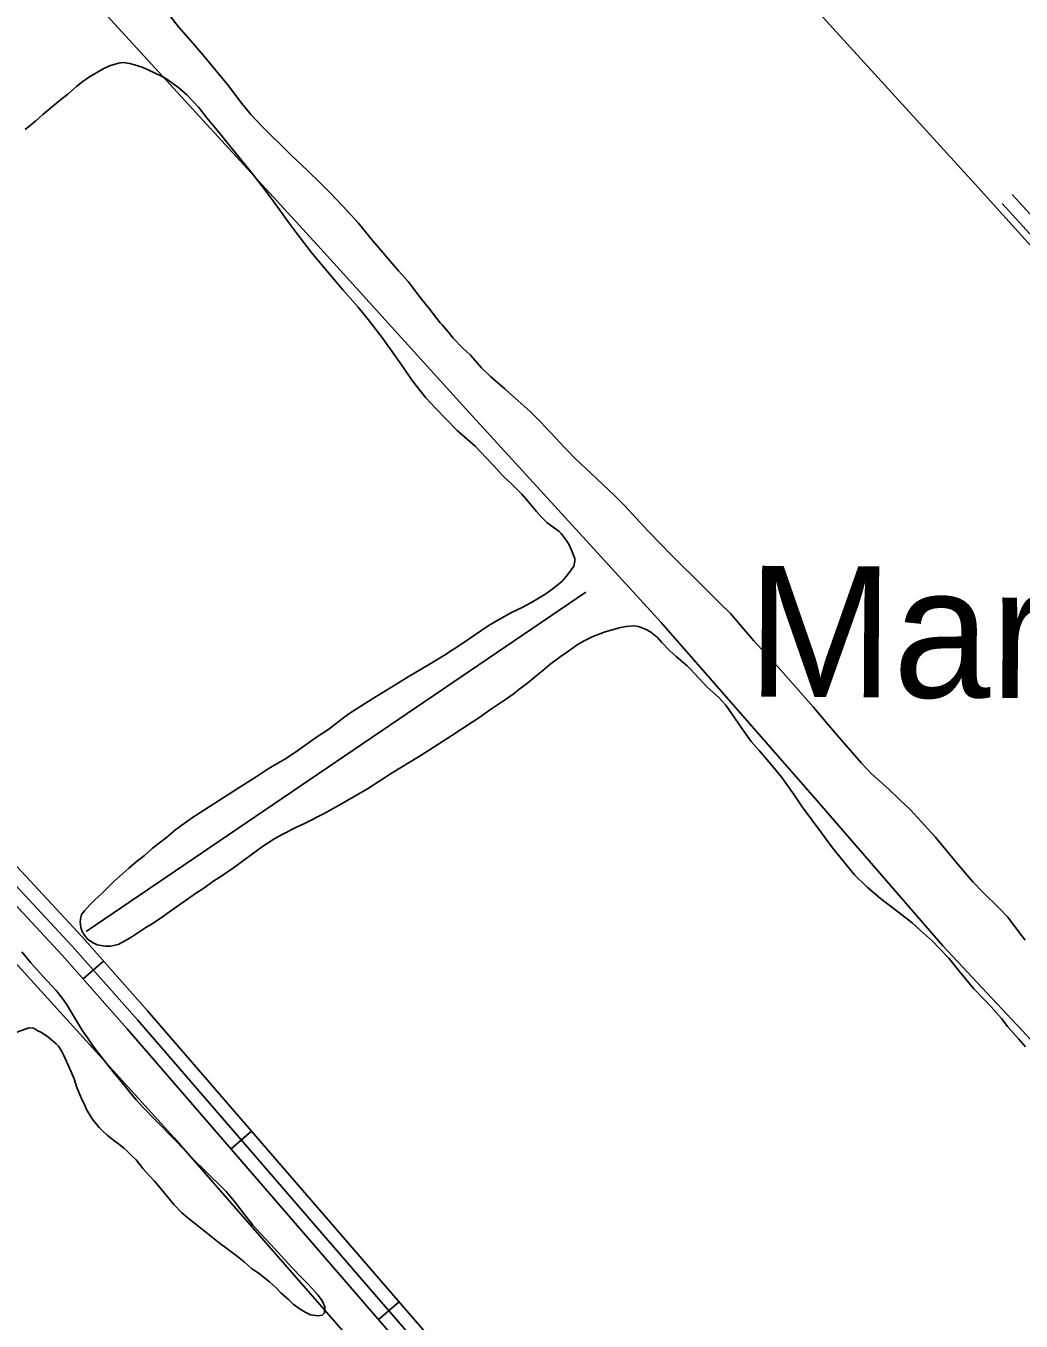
# Model space of a CAD drawing. Extents: x 3392644 to 3430565, y 576657 to 602123.
# Drawn here: x 3397988 to 3399091, y 595618 to 597053 of the extents above; entities that cross this region are included whole.
import ezdxf

# ---------------------------------------------------------------- set-up
doc = ezdxf.new("R2010")
doc.units = 0
for name, color, linetype in [('V-ROAD-CNTR', 7, 'Continuous'), ('V-SITE-VEGE', 7, 'Continuous'), ('V-TOPO-GNAM-IDEN', 7, 'Continuous'), ('V-TOPO-SHOR', 7, 'Continuous')]:
    doc.layers.add(name, color=color, linetype=linetype)

msp = doc.modelspace()

# ---------------------------------------------------------------- linework, layer by layer
at = {"layer": 'V-ROAD-CNTR'}
for p, q in [((3398051.1, 595996.9), (3398073.6, 596016.7)), ((3398215.1, 595808.4), (3398237.8, 595828)), ((3398378.5, 595619.2), (3398401.2, 595638.8))]:
    msp.add_line(p, q, dxfattribs=at)
for points in [[(3399087.7, 594844.3), (3398122.5, 595961.4), (3398050, 596043.4), (3396977.5, 597198.4), (3396726.6, 597467.1)], [(3399076.3, 594834.5), (3398111.2, 595951.5), (3398038.9, 596033.3), (3396966.5, 597188.2), (3396726.7, 597445.1)], [(3399065, 594824.7), (3398099.9, 595941.6), (3398027.8, 596023.3), (3396955.5, 597178), (3396726.8, 597423)], [(3400317.1, 596045.6), (3399694, 596758.3), (3399683.9, 596768.6), (3399680.9, 596768.6), (3399664.7, 596760.5), (3399375.9, 596596.6), (3399356.5, 596592.3), (3399327.8, 596594.7), (3399298.3, 596605.6), (3399069.5, 596856.5)], [(3400328.4, 596055.5), (3399705, 596768.6), (3399690.3, 596783.5), (3399677.5, 596783.7), (3399657.6, 596773.8), (3399370.4, 596610.8), (3399355.5, 596607.4), (3399331.1, 596609.5), (3399306.9, 596618.4), (3399080.6, 596866.6)]]:
    msp.add_lwpolyline(points, dxfattribs=at)
at = {"layer": 'V-SITE-VEGE'}
for p, q in [((3398147.7, 597063.8), (3398156.8, 597052.2)), ((3398156.8, 597052.2), (3398173.1, 597033.7)), ((3398173.1, 597033.7), (3398184.2, 597020.7)), ((3398184.2, 597020.7), (3398210.9, 596988.3)), ((3398073.2, 597005.9), (3398058, 596996.9)), ((3398080.1, 597009), (3398073.2, 597005.9)), ((3398090.3, 597011.9), (3398080.1, 597009)), ((3398095.6, 597012.7), (3398090.3, 597011.9)), ((3398102.7, 597011.7), (3398095.6, 597012.7)), ((3398108, 597010.3), (3398102.7, 597011.7)), ((3398116.4, 597007.4), (3398108, 597010.3)), ((3398123.9, 597004.4), (3398116.4, 597007.4)), ((3398137.9, 596997.6), (3398123.9, 597004.4)), ((3398043.6, 596986), (3398034, 596977.8)), ((3398049.7, 596990.8), (3398043.6, 596986)), ((3398058, 596996.9), (3398049.7, 596990.8)), ((3398142.8, 596994.9), (3398137.9, 596997.6)), ((3398157.3, 596984.6), (3398142.8, 596994.9)), ((3398210.9, 596988.3), (3398226.8, 596967.4)), ((3398025.8, 596971.3), (3398006.4, 596955)), ((3398034, 596977.8), (3398025.8, 596971.3)), ((3398166.1, 596976.9), (3398157.3, 596984.6)), ((3398179.1, 596963), (3398166.1, 596976.9)), ((3398187.6, 596951.9), (3398179.1, 596963)), ((3398226.8, 596967.4), (3398237.4, 596954.8)), ((3397998.8, 596948.2), (3397986.8, 596938.3)), ((3398006.4, 596955), (3397998.8, 596948.2)), ((3398201.5, 596935.5), (3398187.6, 596951.9)), ((3398237.4, 596954.8), (3398249.6, 596941.8)), ((3398210.4, 596924.3), (3398201.5, 596935.5)), ((3398249.6, 596941.8), (3398280.8, 596910.7)), ((3398235.9, 596893), (3398210.4, 596924.3)), ((3398280.8, 596910.7), (3398300, 596892.5)), ((3398251.7, 596872.8), (3398235.9, 596893)), ((3398300, 596892.5), (3398313.7, 596879.3)), ((3398262.4, 596858.4), (3398251.7, 596872.8)), ((3398313.7, 596879.3), (3398325.8, 596867.1)), ((3398278.1, 596836.1), (3398262.4, 596858.4)), ((3398325.8, 596867.1), (3398344.2, 596848)), ((3398344.2, 596848), (3398355.9, 596835)), ((3398288.3, 596823), (3398278.1, 596836.1)), ((3398355.9, 596835), (3398372.2, 596815)), ((3398303.8, 596802.4), (3398288.3, 596823)), ((3398372.2, 596815), (3398400.7, 596781.8)), ((3398309.4, 596795.9), (3398303.8, 596802.4)), ((3398327, 596774.8), (3398309.4, 596795.9)), ((3398339, 596760.7), (3398327, 596774.8)), ((3398400.7, 596781.8), (3398411.1, 596769.8)), ((3398355.7, 596741.4), (3398339, 596760.7)), ((3398411.1, 596769.8), (3398425, 596751.7)), ((3398366.8, 596727.7), (3398355.7, 596741.4)), ((3398425, 596751.7), (3398434.6, 596740.1)), ((3398382, 596708.1), (3398366.8, 596727.7)), ((3398434.6, 596740.1), (3398446.8, 596724.1)), ((3398446.8, 596724.1), (3398449.1, 596722)), ((3398449.1, 596722), (3398455.7, 596714.2)), ((3398455.7, 596714.2), (3398461.1, 596707.3)), ((3398391.4, 596695.3), (3398382, 596708.1)), ((3398461.1, 596707.3), (3398471.9, 596696.1)), ((3398406.4, 596673.8), (3398391.4, 596695.3)), ((3398471.9, 596696.1), (3398480.2, 596688.2)), ((3398480.2, 596688.2), (3398492.7, 596674.1)), ((3398415.6, 596660.1), (3398406.4, 596673.8)), ((3398492.7, 596674.1), (3398502.5, 596664.7)), ((3398431, 596641.2), (3398415.6, 596660.1)), ((3398502.5, 596664.7), (3398518.5, 596651.1)), ((3398441.2, 596629.8), (3398431, 596641.2)), ((3398518.5, 596651.1), (3398529.5, 596641.2)), ((3398529.5, 596641.2), (3398546.8, 596625.5)), ((3398465.7, 596604.8), (3398441.2, 596629.8)), ((3398546.8, 596625.5), (3398557.8, 596614.6)), ((3398557.8, 596614.6), (3398574.5, 596596.7)), ((3398485.6, 596587.5), (3398465.7, 596604.8)), ((3398497.7, 596574.4), (3398485.6, 596587.5)), ((3398574.5, 596596.7), (3398585.2, 596585.2)), ((3398585.2, 596585.2), (3398596.4, 596573.6)), ((3398505.8, 596566), (3398497.7, 596574.4)), ((3398596.4, 596573.6), (3398613.7, 596557.5)), ((3398517, 596553.8), (3398505.8, 596566)), ((3398613.7, 596557.5), (3398640.3, 596532.4)), ((3398525.5, 596545.9), (3398517, 596553.8)), ((3398537.4, 596534.3), (3398525.5, 596545.9)), ((3398544.3, 596526.1), (3398537.4, 596534.3)), ((3398553.5, 596515), (3398544.3, 596526.1)), ((3398640.3, 596532.4), (3398651, 596521.7)), ((3398559.1, 596508.9), (3398553.5, 596515)), ((3398651, 596521.7), (3398676.8, 596493.7)), ((3398564.9, 596503), (3398559.1, 596508.9)), ((3398578.5, 596493), (3398564.9, 596503)), ((3398580.7, 596490.5), (3398578.5, 596493)), ((3398586.4, 596483.1), (3398580.7, 596490.5)), ((3398589.2, 596478.7), (3398586.4, 596483.1)), ((3398676.8, 596493.7), (3398692.1, 596478)), ((3398592.3, 596472.3), (3398589.2, 596478.7)), ((3398596, 596463), (3398592.3, 596472.3)), ((3398692.1, 596478), (3398701.9, 596467.7)), ((3398592, 596450.4), (3398594.7, 596454.3)), ((3398594.7, 596454.3), (3398596.1, 596459.8)), ((3398596.1, 596459.8), (3398596, 596463)), ((3398701.9, 596467.7), (3398713, 596456.6)), ((3398713, 596456.6), (3398729.4, 596440.6)), ((3398581.5, 596437.4), (3398586.6, 596443.3)), ((3398586.6, 596443.3), (3398592, 596450.4)), ((3398729.4, 596440.6), (3398740.7, 596429.3)), ((3398563.8, 596423.7), (3398571.9, 596429.6)), ((3398571.9, 596429.6), (3398581.5, 596437.4)), ((3398740.7, 596429.3), (3398757.5, 596412.7)), ((3398538.3, 596409), (3398548.9, 596415)), ((3398548.9, 596415), (3398563.8, 596423.7)), ((3398757.5, 596412.7), (3398768.4, 596401.8)), ((3398510.6, 596394.7), (3398526.4, 596403.5)), ((3398526.4, 596403.5), (3398538.3, 596409)), ((3398768.4, 596401.8), (3398779, 596389.8)), ((3398472, 596369.2), (3398500, 596388.4)), ((3398500, 596388.4), (3398510.6, 596394.7)), ((3398646.7, 596386.5), (3398629.5, 596381.7)), ((3398652.7, 596387.6), (3398646.7, 596386.5)), ((3398661.4, 596388.4), (3398652.7, 596387.6)), ((3398666.5, 596387.6), (3398661.4, 596388.4)), ((3398675.1, 596384.1), (3398666.5, 596387.6)), ((3398680.3, 596381.2), (3398675.1, 596384.1)), ((3398779, 596389.8), (3398794.2, 596371.7)), ((3398451.5, 596355.9), (3398472, 596369.2)), ((3398605.6, 596371.3), (3398598.6, 596367.4)), ((3398616, 596376.4), (3398605.6, 596371.3)), ((3398629.5, 596381.7), (3398616, 596376.4)), ((3398687.6, 596375.4), (3398680.3, 596381.2)), ((3398692.4, 596369.9), (3398687.6, 596375.4)), ((3398701.3, 596360.7), (3398692.4, 596369.9)), ((3398794.2, 596371.7), (3398821.3, 596342.3)), ((3398435.7, 596346.2), (3398451.5, 596355.9)), ((3398579.9, 596354.1), (3398568.3, 596345.4)), ((3398587.7, 596359.5), (3398579.9, 596354.1)), ((3398598.6, 596367.4), (3398587.7, 596359.5)), ((3398708.4, 596354.2), (3398701.3, 596360.7)), ((3398720.5, 596343.9), (3398708.4, 596354.2)), ((3398411.4, 596331.8), (3398435.7, 596346.2)), ((3398568.3, 596345.4), (3398560.5, 596338.8)), ((3398724.2, 596340.4), (3398720.5, 596343.9)), ((3398742.8, 596320.4), (3398724.2, 596340.4)), ((3398821.3, 596342.3), (3398860.2, 596298.6)), ((3398397.7, 596323.1), (3398411.4, 596331.8)), ((3398550.4, 596330.6), (3398543.7, 596324.7)), ((3398560.5, 596338.8), (3398550.4, 596330.6)), ((3398370.9, 596307.1), (3398377.6, 596311.2)), ((3398377.6, 596311.2), (3398397.7, 596323.1)), ((3398527.5, 596312.7), (3398520.3, 596307.5)), ((3398534, 596317.8), (3398527.5, 596312.7)), ((3398543.7, 596324.7), (3398534, 596317.8)), ((3398755.1, 596309.1), (3398742.8, 596320.4)), ((3398346.6, 596291.6), (3398370.9, 596307.1)), ((3398509.1, 596299.9), (3398501.3, 596294.9)), ((3398520.3, 596307.5), (3398509.1, 596299.9)), ((3398763.2, 596300.5), (3398755.1, 596309.1)), ((3398783.4, 596271.4), (3398763.2, 596300.5)), ((3398860.2, 596298.6), (3398875.8, 596280.1)), ((3398323.5, 596273.9), (3398341.4, 596287.6)), ((3398341.4, 596287.6), (3398346.6, 596291.6)), ((3398490.6, 596287.2), (3398482.1, 596281.6)), ((3398501.3, 596294.9), (3398490.6, 596287.2)), ((3398309.8, 596264.8), (3398323.5, 596273.9)), ((3398482.1, 596281.6), (3398459.6, 596266.7)), ((3398791.5, 596260.2), (3398783.4, 596271.4)), ((3398875.8, 596280.1), (3398886.2, 596267.5)), ((3398886.2, 596267.5), (3398913.8, 596236.2)), ((3398289.1, 596250.1), (3398309.8, 596264.8)), ((3398459.6, 596266.7), (3398433.8, 596250.1)), ((3398800.4, 596249.9), (3398791.5, 596260.2)), ((3398256, 596229.6), (3398276.4, 596241.6)), ((3398276.4, 596241.6), (3398289.1, 596250.1)), ((3398422.6, 596243.1), (3398393.5, 596225.2)), ((3398433.8, 596250.1), (3398422.6, 596243.1)), ((3398815.4, 596232.3), (3398800.4, 596249.9)), ((3398242.7, 596220.8), (3398256, 596229.6)), ((3398393.5, 596225.2), (3398366.1, 596207.7)), ((3398825.2, 596220.1), (3398815.4, 596232.3)), ((3398913.8, 596236.2), (3398924.9, 596224.4)), ((3398924.9, 596224.4), (3398943.9, 596207.4)), ((3398221.8, 596207.5), (3398242.7, 596220.8)), ((3398839.1, 596201.1), (3398825.2, 596220.1)), ((3398185.7, 596184.4), (3398207.2, 596198.5)), ((3398207.2, 596198.5), (3398221.8, 596207.5)), ((3398366.1, 596207.7), (3398334.8, 596189.5)), ((3398847.9, 596187.6), (3398839.1, 596201.1)), ((3398943.9, 596207.4), (3398956, 596195.5)), ((3398172.2, 596175.8), (3398185.7, 596184.4)), ((3398334.8, 596189.5), (3398318.1, 596180.3)), ((3398869.4, 596158.7), (3398847.9, 596187.6)), ((3398956, 596195.5), (3398967.9, 596184.4)), ((3398967.9, 596184.4), (3398995.2, 596154.3)), ((3398153.7, 596162.5), (3398172.2, 596175.8)), ((3398297.2, 596169.5), (3398286.6, 596164.6)), ((3398318.1, 596180.3), (3398297.2, 596169.5)), ((3398127.8, 596141.7), (3398143.4, 596153.8)), ((3398143.4, 596153.8), (3398153.7, 596162.5)), ((3398272.2, 596157.4), (3398263.4, 596152.5)), ((3398286.6, 596164.6), (3398272.2, 596157.4)), ((3398881.4, 596142.3), (3398869.4, 596158.7)), ((3398995.2, 596154.3), (3399011.3, 596135.2)), ((3398118.9, 596133.8), (3398127.8, 596141.7)), ((3398249.9, 596143.6), (3398217.6, 596120.1)), ((3398263.4, 596152.5), (3398249.9, 596143.6)), ((3398906, 596112.2), (3398881.4, 596142.3)), ((3398101.7, 596119.7), (3398109.7, 596126.5)), ((3398109.7, 596126.5), (3398118.9, 596133.8)), ((3399011.3, 596135.2), (3399022, 596122.2)), ((3398085.1, 596104.8), (3398091.6, 596110.8)), ((3398091.6, 596110.8), (3398101.7, 596119.7)), ((3398204.6, 596111.1), (3398195.9, 596105.7)), ((3398217.6, 596120.1), (3398204.6, 596111.1)), ((3398920, 596098.6), (3398906, 596112.2)), ((3399022, 596122.2), (3399037.6, 596104.1)), ((3398071.7, 596091.5), (3398085.1, 596104.8)), ((3398183.7, 596096.9), (3398175.7, 596091.5)), ((3398195.9, 596105.7), (3398183.7, 596096.9)), ((3398934.9, 596086), (3398920, 596098.6)), ((3399037.6, 596104.1), (3399048.4, 596092.7)), ((3398058.6, 596079), (3398063.7, 596084)), ((3398063.7, 596084), (3398071.7, 596091.5)), ((3398166.8, 596085.2), (3398154.6, 596076.9)), ((3398175.7, 596091.5), (3398166.8, 596085.2)), ((3398955.2, 596070.6), (3398934.9, 596086)), ((3399048.4, 596092.7), (3399065.3, 596076.4)), ((3398048, 596063.2), (3398049.4, 596068.4)), ((3398049.4, 596068.4), (3398052.4, 596072.3)), ((3398052.4, 596072.3), (3398058.6, 596079)), ((3398146.8, 596071.4), (3398139, 596065.8)), ((3398154.6, 596076.9), (3398146.8, 596071.4)), ((3398969.9, 596058.9), (3398955.2, 596070.6)), ((3399065.3, 596076.4), (3399075.7, 596065.5)), ((3398047.9, 596060), (3398048, 596063.2)), ((3398048.4, 596053.9), (3398047.9, 596060)), ((3398049.9, 596049.6), (3398048.4, 596053.9)), ((3398120.4, 596053.7), (3398105, 596043.5)), ((3398127.6, 596058.1), (3398120.4, 596053.7)), ((3398139, 596065.8), (3398127.6, 596058.1)), ((3398979, 596050.7), (3398969.9, 596058.9)), ((3399075.7, 596065.5), (3399087.7, 596049.5)), ((3398052.6, 596045.2), (3398049.9, 596049.6)), ((3398055.8, 596041), (3398052.6, 596045.2)), ((3398062.1, 596036.8), (3398055.8, 596041)), ((3398095.5, 596038), (3398089.8, 596035.1)), ((3398105, 596043.5), (3398095.5, 596038)), ((3398992.2, 596038.6), (3398979, 596050.7)), ((3398999.7, 596031), (3398992.2, 596038.6)), ((3399087.7, 596049.5), (3399095.1, 596039.8)), ((3397983.2, 596027), (3397993.2, 596014.8)), ((3398066.6, 596034.6), (3398062.1, 596036.8)), ((3398075.4, 596033.2), (3398066.6, 596034.6)), ((3398081.5, 596033.3), (3398075.4, 596033.2)), ((3398089.8, 596035.1), (3398081.5, 596033.3)), ((3399010.6, 596019.9), (3398999.7, 596031)), ((3397993.2, 596014.8), (3398006.4, 595999.9)), ((3399016.5, 596012.5), (3399010.6, 596019.9)), ((3399022.1, 596005.1), (3399016.5, 596012.5)), ((3398006.4, 595999.9), (3398021.1, 595984)), ((3399038, 595986), (3399022.1, 596005.1)), ((3398021.1, 595984), (3398028.3, 595975.1)), ((3399049.5, 595974), (3399038, 595986)), ((3398028.3, 595975.1), (3398032.5, 595968.8)), ((3398032.5, 595968.8), (3398041.4, 595954.2)), ((3399057.5, 595965.9), (3399049.5, 595974)), ((3398041.4, 595954.2), (3398050.4, 595939.2)), ((3399068.8, 595953), (3399057.5, 595965.9)), ((3399075.9, 595943.8), (3399068.8, 595953)), ((3397988.1, 595941.4), (3397976.3, 595937.6)), ((3397991.1, 595942.6), (3397988.1, 595941.4)), ((3397995.6, 595942.2), (3397991.1, 595942.6)), ((3397997.7, 595941.4), (3397995.6, 595942.2)), ((3398001, 595939.5), (3397997.7, 595941.4)), ((3398004.2, 595937.9), (3398001, 595939.5)), ((3398009.4, 595934.5), (3398004.2, 595937.9)), ((3398050.4, 595939.2), (3398057, 595930)), ((3399087.7, 595930.5), (3399075.9, 595943.8)), ((3398013, 595932), (3398009.4, 595934.5)), ((3398016, 595929.3), (3398013, 595932)), ((3398021.2, 595925.1), (3398016, 595929.3)), ((3398023.6, 595922.2), (3398021.2, 595925.1)), ((3398057, 595930), (3398061.3, 595923.4)), ((3398061.3, 595923.4), (3398066.5, 595916.5)), ((3399095.3, 595921.5), (3399087.7, 595930.5)), ((3398027.1, 595917.1), (3398023.6, 595922.2)), ((3398029.3, 595912.9), (3398027.1, 595917.1)), ((3398035, 595900.6), (3398029.3, 595912.9)), ((3398066.5, 595916.5), (3398084.4, 595893.7)), ((3398041, 595886), (3398035, 595900.6)), ((3398043.9, 595876.5), (3398041, 595886)), ((3398084.4, 595893.7), (3398093.3, 595883.2)), ((3398093.3, 595883.2), (3398099.4, 595875.4)), ((3398049.3, 595864.2), (3398043.9, 595876.5)), ((3398099.4, 595875.4), (3398109.8, 595863)), ((3398052.8, 595856.4), (3398049.3, 595864.2)), ((3398055.2, 595851.3), (3398052.8, 595856.4)), ((3398057.6, 595847.3), (3398055.2, 595851.3)), ((3398109.8, 595863), (3398117.6, 595854.4)), ((3398117.6, 595854.4), (3398131, 595840.8)), ((3398061.1, 595841.8), (3398057.6, 595847.3)), ((3398064.2, 595838.2), (3398061.1, 595841.8)), ((3398068.7, 595832.1), (3398064.2, 595838.2)), ((3398131, 595840.8), (3398154, 595817)), ((3398072.4, 595828.3), (3398068.7, 595832.1)), ((3398077.6, 595823.5), (3398072.4, 595828.3)), ((3398081.3, 595820.6), (3398077.6, 595823.5)), ((3398086.5, 595816.8), (3398081.3, 595820.6)), ((3398090.1, 595813.9), (3398086.5, 595816.8)), ((3398096.2, 595809.3), (3398090.1, 595813.9)), ((3398099.6, 595806.4), (3398096.2, 595809.3)), ((3398154, 595817), (3398175.5, 595794.4)), ((3398105, 595800.7), (3398099.6, 595806.4)), ((3398109.8, 595796.3), (3398105, 595800.7)), ((3398117.2, 595786.8), (3398109.8, 595796.3)), ((3398175.5, 595794.4), (3398184.6, 595785.8)), ((3398120.2, 595783.3), (3398117.2, 595786.8)), ((3398130, 595772.8), (3398120.2, 595783.3)), ((3398184.6, 595785.8), (3398209.5, 595761.4)), ((3398136.5, 595765.2), (3398130, 595772.8)), ((3398151.5, 595746.7), (3398136.5, 595765.2)), ((3398209.5, 595761.4), (3398218.6, 595750.5)), ((3398160.6, 595737.4), (3398151.5, 595746.7)), ((3398167.5, 595731.6), (3398160.6, 595737.4)), ((3398218.6, 595750.5), (3398239.2, 595724)), ((3398179.6, 595722.2), (3398167.5, 595731.6)), ((3398201.8, 595704.4), (3398179.6, 595722.2)), ((3398239.2, 595724), (3398247.5, 595714.5)), ((3398247.5, 595714.5), (3398259.2, 595702.3)), ((3398210.2, 595697.9), (3398201.8, 595704.4)), ((3398222.3, 595689), (3398210.2, 595697.9)), ((3398259.2, 595702.3), (3398282.6, 595676.7)), ((3398229.5, 595683.3), (3398222.3, 595689)), ((3398237.7, 595676), (3398229.5, 595683.3)), ((3398240, 595674.3), (3398237.7, 595676)), ((3398246.3, 595670.4), (3398240, 595674.3)), ((3398252.5, 595665.2), (3398246.3, 595670.4)), ((3398257.5, 595661.2), (3398252.5, 595665.2)), ((3398282.6, 595676.7), (3398293.2, 595665.8)), ((3398293.2, 595665.8), (3398300.6, 595658.5)), ((3398264.9, 595654.3), (3398257.5, 595661.2)), ((3398270.3, 595648.8), (3398264.9, 595654.3)), ((3398300.6, 595658.5), (3398311, 595646.7)), ((3398278.9, 595641.1), (3398270.3, 595648.8)), ((3398283.7, 595636.4), (3398278.9, 595641.1)), ((3398291.7, 595630.8), (3398283.7, 595636.4)), ((3398311, 595646.7), (3398316, 595639.9)), ((3398316, 595639.9), (3398319.1, 595633.4)), ((3398297.3, 595627.3), (3398291.7, 595630.8)), ((3398303.1, 595624.6), (3398297.3, 595627.3)), ((3398311.8, 595623.3), (3398303.1, 595624.6)), ((3398315.9, 595624.2), (3398311.8, 595623.3)), ((3398318.6, 595626.8), (3398315.9, 595624.2)), ((3398319.1, 595633.4), (3398318.6, 595626.8))]:
    msp.add_line(p, q, dxfattribs=at)
at = {"layer": 'V-TOPO-SHOR'}
msp.add_line((3398054.4, 596049.6), (3398608.2, 596425.7), dxfattribs=at)
for points in [[(3398722.5, 595266.6), (3398840.3, 595346.3), (3399014.1, 595460.2), (3399158.4, 595552.5), (3399318.9, 595664.3), (3399325.1, 595673), (3399324.5, 595684.4), (3399313.6, 595705.1), (3399118.2, 595911.4), (3399003.8, 596033.4), (3398864.5, 596194.3), (3398691.7, 596391.9), (3398478.9, 596624.7), (3398310.9, 596810.3), (3398077.8, 597064.4), (3397829, 597344.5), (3397549.5, 597645.1), (3397383.4, 597836.9), (3397294.7, 597928.7), (3397160.2, 598085.3)], [(3399322.4, 596556.9), (3399176.9, 596725.7), (3399039.2, 596878.2), (3398874.6, 597058.8), (3398774.9, 597170.6), (3398770.1, 597177.9), (3398768.8, 597181.9), (3398770.3, 597189.4), (3398780.4, 597197.8), (3398881.4, 597254.5), (3398931.3, 597283.2), (3398938.3, 597288.8), (3398940.1, 597294.3), (3398932.5, 597307.6), (3398859.9, 597391), (3398750.9, 597519.5), (3398583.5, 597708.4), (3398462, 597851.6), (3398414.8, 597906.3)], [(3396734.2, 597384.3), (3398151.8, 595820.7), (3399024.3, 594822.2), (3397591.3, 593996.4), (3397482.5, 594032.2), (3397349.4, 594140.3), (3397216.2, 594248.5)]]:
    msp.add_lwpolyline(points, dxfattribs=at)

# ---------------------------------------------------------------- texts
at = {"layer": 'V-TOPO-GNAM-IDEN'}
msp.add_text('Marchandville', height=145, rotation=359.6858, dxfattribs=at).set_placement((3398786.9, 596309.9))

doc.saveas('drawing.dxf')
